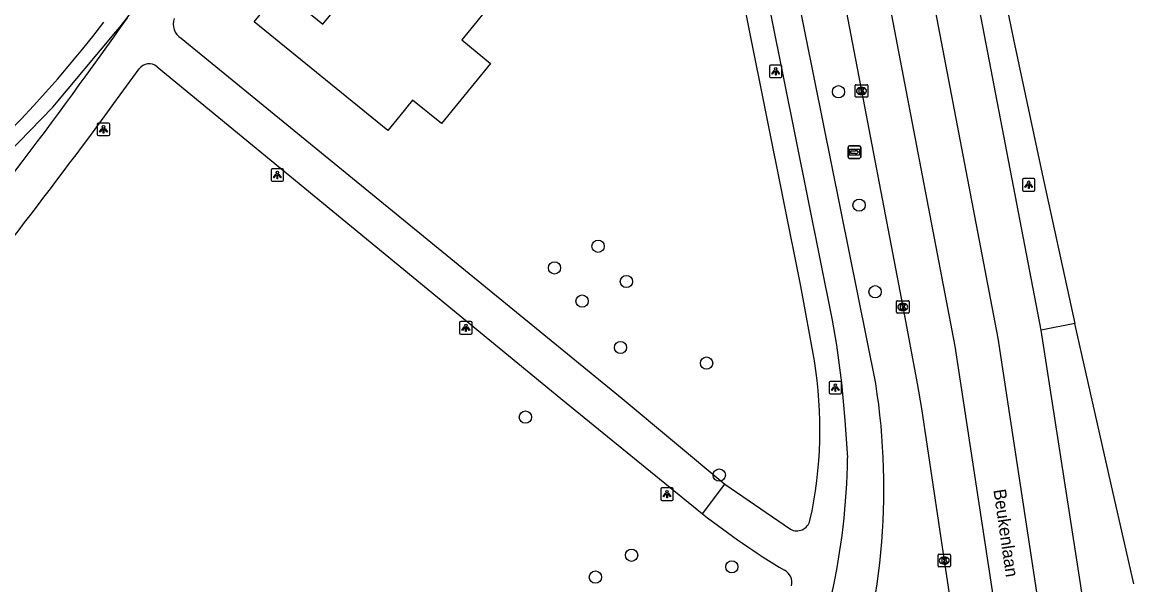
# Model space of a CAD drawing. Extents: x 158087 to 159494, y 382905 to 383981.
# Drawn here: x 159237.4 to 159326, y 383685.3 to 383730.1 of the extents above; entities that cross this region are included whole.
import ezdxf

# ---------------------------------------------------------------- set-up
doc = ezdxf.new("R2010")
doc.units = 0
for name, color, linetype in [('IMGEO_Boom', 7, 'Continuous'), ('IMGEO_Fietspad_gesloten', 7, 'Continuous'), ('IMGEO_Groenvoorziening', 7, 'Continuous'), ('IMGEO_Kolk', 7, 'Continuous'), ('IMGEO_Lichtpunt', 7, 'Continuous'), ('IMGEO_Openbare_ruimte_label', 7, 'Continuous'), ('IMGEO_Pand', 7, 'Continuous'), ('IMGEO_Rijbaan_regionaal_gesloten', 7, 'Continuous'), ('IMGEO_Verkeerseiland_groen', 7, 'Continuous'), ('IMGEO_Voetpad_gesloten', 7, 'Continuous'), ('IMGEO_Voetpad_open', 7, 'Continuous'), ('IMGEO_Waterloop', 7, 'Continuous'), ('IMGEO_Wegwijzer', 7, 'Continuous')]:
    doc.layers.add(name, color=color, linetype=linetype)

msp = doc.modelspace()

# ---------------------------------------------------------------- linework, layer by layer
at = {"layer": 'IMGEO_Boom'}
for centre in [(159302.42, 383724.584), (159304.062, 383715.546), (159283.257, 383712.266), (159279.782, 383710.54), (159285.51, 383709.463), (159281.984, 383707.903), (159305.338, 383708.645), (159285.042, 383704.205), (159291.906, 383702.965), (159277.462, 383698.66), (159292.919, 383694.044), (159285.923, 383687.654), (159293.919, 383686.732), (159283.039, 383685.912)]:
    msp.add_circle(centre, 0.489, dxfattribs=at)
at = {"layer": 'IMGEO_Fietspad_gesloten'}
for points in [[(159265.349, 383882.457), (159271.708, 383848.23), (159272.73, 383843.358), (159275.672, 383832.295), (159279.393, 383817.288), (159282.512, 383802.99), (159293.156, 383750), (159301.916, 383706.388), (159302.254, 383704.394), (159302.654, 383701.402), (159302.924, 383698.425), (159303.139, 383695.426)], [(159305.383, 383701.333), (159295.597, 383750), (159292.94, 383763.214)]]:
    msp.add_lwpolyline(points, dxfattribs=at)
for centre, radius, start, end in [((159252.875, 383693.001), 53.165, 339.91289, 9.01633), ((159250.133, 383696.065), 53.01, 335.44827, 359.30981)]:
    msp.add_arc(centre, radius, start, end, dxfattribs=at)
at = {"layer": 'IMGEO_Groenvoorziening'}
msp.add_lwpolyline([(159234.325, 383717.76), (159239.811, 383723.349), (159244.83, 383729.359), (159245.134, 383729.725), (159245.436, 383730.093), (159245.731, 383730.465), (159250.095, 383736.499), (159253.986, 383742.85), (159257.367, 383749.485), (159258.487, 383751.998), (159259.534, 383754.541), (159260.508, 383757.114), (159261.496, 383760.741), (159263.229, 383767.377), (159264.607, 383775.203), (159265.904, 383789.507), (159265.248, 383797.298), (159264.092, 383805.886), (159261.764, 383816.937), (159259.419, 383823.232)], dxfattribs=at)
at = {"layer": 'IMGEO_Kolk'}
for p, q in [((159303.823, 383725.141), (159304.675, 383725.141)), ((159303.748, 383724.215), (159303.748, 383725.067)), ((159304.259, 383724.361), (159304.234, 383724.361)), ((159304.236, 383724.921), (159304.261, 383724.921)), ((159304.749, 383725.067), (159304.749, 383724.215)), ((159304.675, 383724.141), (159303.823, 383724.141)), ((159307.037, 383707.007), (159307.037, 383707.859)), ((159307.112, 383707.933), (159307.964, 383707.933)), ((159307.525, 383707.713), (159307.55, 383707.713)), ((159308.038, 383707.859), (159308.038, 383707.007)), ((159307.964, 383706.933), (159307.112, 383706.933)), ((159307.548, 383707.153), (159307.523, 383707.153)), ((159310.349, 383686.801), (159310.349, 383687.653)), ((159310.424, 383687.727), (159311.276, 383687.727)), ((159310.837, 383687.507), (159310.862, 383687.507)), ((159311.35, 383687.653), (159311.35, 383686.801)), ((159311.276, 383686.727), (159310.424, 383686.727)), ((159310.86, 383686.947), (159310.835, 383686.947))]:
    msp.add_line(p, q, dxfattribs=at)
for points in [[(159303.823, 383725.141), (159304.675, 383725.141)], [(159303.748, 383724.215), (159303.748, 383725.067)], [(159304.069, 383724.841), (159304.192, 383724.841), (159304.192, 383724.69), (159304.322, 383724.841), (159304.486, 383724.841), (159304.34, 383724.69), (159304.493, 383724.441), (159304.341, 383724.441), (159304.256, 383724.605), (159304.192, 383724.538), (159304.192, 383724.441), (159304.069, 383724.441), (159304.069, 383724.841)], [(159304.749, 383725.067), (159304.749, 383724.215)], [(159304.675, 383724.141), (159303.823, 383724.141)], [(159307.037, 383707.007), (159307.037, 383707.859)], [(159307.112, 383707.933), (159307.964, 383707.933)], [(159307.358, 383707.633), (159307.481, 383707.633), (159307.481, 383707.482), (159307.611, 383707.633), (159307.775, 383707.633), (159307.629, 383707.482), (159307.782, 383707.233), (159307.63, 383707.233), (159307.545, 383707.397), (159307.481, 383707.33), (159307.481, 383707.233), (159307.358, 383707.233), (159307.358, 383707.633)], [(159308.038, 383707.859), (159308.038, 383707.007)], [(159307.964, 383706.933), (159307.112, 383706.933)], [(159310.349, 383686.801), (159310.349, 383687.653)], [(159310.424, 383687.727), (159311.276, 383687.727)], [(159310.67, 383687.427), (159310.793, 383687.427), (159310.793, 383687.276), (159310.923, 383687.427), (159311.087, 383687.427), (159310.941, 383687.276), (159311.094, 383687.027), (159310.942, 383687.027), (159310.857, 383687.191), (159310.793, 383687.124), (159310.793, 383687.027), (159310.67, 383687.027), (159310.67, 383687.427)], [(159311.35, 383687.653), (159311.35, 383686.801)], [(159311.276, 383686.727), (159310.424, 383686.727)]]:
    msp.add_lwpolyline(points, dxfattribs=at)
for centre, start, end in [((159303.825, 383725.065), 91.55205, 178.44795), ((159303.825, 383725.065), 91.55205, 178.44795), ((159304.673, 383725.065), 1.55205, 88.44795), ((159304.673, 383725.065), 1.55205, 88.44795), ((159303.825, 383724.217), 181.55205, 268.44795), ((159303.825, 383724.217), 181.55205, 268.44795), ((159304.673, 383724.217), 271.55205, 358.44795), ((159304.673, 383724.217), 271.55205, 358.44795), ((159307.114, 383707.857), 91.55205, 178.44795), ((159307.114, 383707.857), 91.55205, 178.44795), ((159307.962, 383707.857), 1.55205, 88.44795), ((159307.962, 383707.857), 1.55205, 88.44795), ((159307.114, 383707.009), 181.55205, 268.44795), ((159307.114, 383707.009), 181.55205, 268.44795), ((159307.962, 383707.009), 271.55205, 358.44795), ((159307.962, 383707.009), 271.55205, 358.44795), ((159310.426, 383687.651), 91.55205, 178.44795), ((159310.426, 383687.651), 91.55205, 178.44795), ((159311.274, 383687.651), 1.55205, 88.44795), ((159311.274, 383687.651), 1.55205, 88.44795), ((159310.426, 383686.803), 181.55205, 268.44795), ((159310.426, 383686.803), 181.55205, 268.44795), ((159311.274, 383686.803), 271.55205, 358.44795), ((159311.274, 383686.803), 271.55205, 358.44795)]:
    msp.add_arc(centre, 0.0765, start, end, dxfattribs=at)
for centre, major_axis, ratio, start_param, end_param in [((159304.235, 383724.641), (-0.387, 0.002), 0.722429, 4.712389, 7.853982), ((159304.26, 383724.641), (-0.39, 0.002), 0.717154, 1.570796, 4.712389), ((159307.524, 383707.433), (-0.387, 0.002), 0.722429, 4.712389, 7.853982), ((159307.549, 383707.433), (-0.39, 0.002), 0.717154, 1.570796, 4.712389), ((159310.836, 383687.227), (-0.387, 0.002), 0.722429, 4.712389, 7.853982), ((159310.861, 383687.227), (-0.39, 0.002), 0.717154, 1.570796, 4.712389)]:
    msp.add_ellipse(centre, major_axis=major_axis, ratio=ratio, start_param=start_param, end_param=end_param, dxfattribs=at)
at = {"layer": 'IMGEO_Lichtpunt'}
for p, q in [((159296.914, 383726.605), (159296.914, 383725.798)), ((159296.914, 383726.605), (159296.914, 383725.798)), ((159297.816, 383726.7), (159297.008, 383726.7)), ((159297.816, 383726.7), (159297.008, 383726.7)), ((159297.91, 383725.798), (159297.91, 383726.605)), ((159297.91, 383725.798), (159297.91, 383726.605)), ((159297.008, 383725.704), (159297.816, 383725.704)), ((159297.008, 383725.704), (159297.816, 383725.704)), ((159243.336, 383721.988), (159243.336, 383721.181)), ((159243.336, 383721.988), (159243.336, 383721.181)), ((159244.238, 383722.083), (159243.43, 383722.083)), ((159244.238, 383722.083), (159243.43, 383722.083)), ((159244.332, 383721.181), (159244.332, 383721.988)), ((159244.332, 383721.181), (159244.332, 383721.988)), ((159243.43, 383721.087), (159244.238, 383721.087)), ((159243.43, 383721.087), (159244.238, 383721.087)), ((159257.194, 383718.346), (159257.194, 383717.539)), ((159257.194, 383718.346), (159257.194, 383717.539)), ((159258.096, 383718.441), (159257.288, 383718.441)), ((159258.096, 383718.441), (159257.288, 383718.441)), ((159258.19, 383717.539), (159258.19, 383718.346)), ((159258.19, 383717.539), (159258.19, 383718.346)), ((159257.288, 383717.445), (159258.096, 383717.445)), ((159257.288, 383717.445), (159258.096, 383717.445)), ((159317.08, 383717.573), (159317.08, 383716.766)), ((159317.08, 383717.573), (159317.08, 383716.766)), ((159317.982, 383717.668), (159317.174, 383717.668)), ((159317.982, 383717.668), (159317.174, 383717.668)), ((159318.076, 383716.766), (159318.076, 383717.573)), ((159318.076, 383716.766), (159318.076, 383717.573)), ((159317.174, 383716.672), (159317.982, 383716.672)), ((159317.174, 383716.672), (159317.982, 383716.672)), ((159272.221, 383706.179), (159272.221, 383705.372)), ((159272.221, 383706.179), (159272.221, 383705.372)), ((159273.123, 383706.274), (159272.315, 383706.274)), ((159273.123, 383706.274), (159272.315, 383706.274)), ((159273.217, 383705.372), (159273.217, 383706.179)), ((159273.217, 383705.372), (159273.217, 383706.179)), ((159272.315, 383705.278), (159273.123, 383705.278)), ((159272.315, 383705.278), (159273.123, 383705.278)), ((159301.668, 383701.411), (159301.668, 383700.604)), ((159301.668, 383701.411), (159301.668, 383700.604)), ((159302.57, 383701.506), (159301.762, 383701.506)), ((159302.57, 383701.506), (159301.762, 383701.506)), ((159302.664, 383700.604), (159302.664, 383701.411)), ((159302.664, 383700.604), (159302.664, 383701.411)), ((159301.762, 383700.51), (159302.57, 383700.51)), ((159301.762, 383700.51), (159302.57, 383700.51)), ((159288.254, 383692.926), (159288.254, 383692.119)), ((159288.254, 383692.926), (159288.254, 383692.119)), ((159289.156, 383693.021), (159288.348, 383693.021)), ((159289.156, 383693.021), (159288.348, 383693.021)), ((159289.25, 383692.119), (159289.25, 383692.926)), ((159289.25, 383692.119), (159289.25, 383692.926)), ((159288.348, 383692.025), (159289.156, 383692.025)), ((159288.348, 383692.025), (159289.156, 383692.025))]:
    msp.add_line(p, q, dxfattribs=at)
for points in [[(159297.288, 383726.269), (159297.327, 383726.241), (159297.139, 383725.979), (159297.101, 383726.006), (159297.288, 383726.269)], [(159297.39, 383726.221), (159297.437, 383726.221), (159297.437, 383725.899), (159297.39, 383725.899), (159297.39, 383726.221)], [(159297.5, 383726.241), (159297.538, 383726.268), (159297.725, 383726.006), (159297.686, 383725.978), (159297.5, 383726.241)], [(159243.71, 383721.652), (159243.749, 383721.624), (159243.561, 383721.362), (159243.523, 383721.389), (159243.71, 383721.652)], [(159243.812, 383721.604), (159243.859, 383721.604), (159243.859, 383721.282), (159243.812, 383721.282), (159243.812, 383721.604)], [(159243.922, 383721.624), (159243.96, 383721.651), (159244.147, 383721.389), (159244.108, 383721.361), (159243.922, 383721.624)], [(159257.568, 383718.01), (159257.607, 383717.982), (159257.419, 383717.72), (159257.381, 383717.747), (159257.568, 383718.01)], [(159257.67, 383717.962), (159257.717, 383717.962), (159257.717, 383717.64), (159257.67, 383717.64), (159257.67, 383717.962)], [(159257.78, 383717.982), (159257.818, 383718.009), (159258.005, 383717.747), (159257.966, 383717.719), (159257.78, 383717.982)], [(159317.454, 383717.237), (159317.493, 383717.209), (159317.305, 383716.947), (159317.267, 383716.974), (159317.454, 383717.237)], [(159317.556, 383717.189), (159317.603, 383717.189), (159317.603, 383716.867), (159317.556, 383716.867), (159317.556, 383717.189)], [(159317.666, 383717.209), (159317.704, 383717.236), (159317.891, 383716.974), (159317.852, 383716.946), (159317.666, 383717.209)], [(159272.595, 383705.843), (159272.634, 383705.815), (159272.446, 383705.553), (159272.408, 383705.58), (159272.595, 383705.843)], [(159272.697, 383705.795), (159272.744, 383705.795), (159272.744, 383705.473), (159272.697, 383705.473), (159272.697, 383705.795)], [(159272.807, 383705.815), (159272.845, 383705.842), (159273.032, 383705.58), (159272.993, 383705.552), (159272.807, 383705.815)], [(159302.042, 383701.075), (159302.081, 383701.047), (159301.893, 383700.785), (159301.855, 383700.812), (159302.042, 383701.075)], [(159302.144, 383701.027), (159302.191, 383701.027), (159302.191, 383700.705), (159302.144, 383700.705), (159302.144, 383701.027)], [(159302.254, 383701.047), (159302.292, 383701.074), (159302.479, 383700.812), (159302.44, 383700.784), (159302.254, 383701.047)], [(159288.628, 383692.59), (159288.667, 383692.562), (159288.479, 383692.3), (159288.441, 383692.327), (159288.628, 383692.59)], [(159288.73, 383692.542), (159288.777, 383692.542), (159288.777, 383692.22), (159288.73, 383692.22), (159288.73, 383692.542)], [(159288.84, 383692.562), (159288.878, 383692.589), (159289.065, 383692.327), (159289.026, 383692.299), (159288.84, 383692.562)]]:
    msp.add_lwpolyline(points, dxfattribs=at)
for centre in [(159297.413, 383726.403), (159243.835, 383721.786), (159257.693, 383718.144), (159317.579, 383717.371), (159272.72, 383705.977), (159302.167, 383701.209), (159288.753, 383692.724)]:
    msp.add_circle(centre, 0.0994, dxfattribs=at)
for centre, start, end in [((159297.008, 383726.605), 90, 180), ((159297.008, 383726.605), 90, 180), ((159297.816, 383726.605), 0, 90), ((159297.816, 383726.605), 0, 90), ((159297.008, 383725.798), 180, 270), ((159297.008, 383725.798), 180, 270), ((159297.816, 383725.798), 270, 0), ((159297.816, 383725.798), 270, 360), ((159243.43, 383721.988), 90, 180), ((159243.43, 383721.988), 90, 180), ((159244.238, 383721.988), 0, 90), ((159244.238, 383721.988), 0, 90), ((159243.43, 383721.181), 180, 270), ((159243.43, 383721.181), 180, 270), ((159244.238, 383721.181), 270, 0), ((159244.238, 383721.181), 270, 360), ((159257.288, 383718.346), 90, 180), ((159257.288, 383718.346), 90, 180), ((159258.096, 383718.346), 0, 90), ((159258.096, 383718.346), 0, 90), ((159257.288, 383717.539), 180, 270), ((159257.288, 383717.539), 180, 270), ((159258.096, 383717.539), 270, 0), ((159258.096, 383717.539), 270, 360), ((159317.174, 383717.573), 90, 180), ((159317.174, 383717.573), 90, 180), ((159317.982, 383717.573), 0, 90), ((159317.982, 383717.573), 0, 90), ((159317.174, 383716.766), 180, 270), ((159317.174, 383716.766), 180, 270), ((159317.982, 383716.766), 270, 0), ((159317.982, 383716.766), 270, 360), ((159272.315, 383706.179), 90, 180), ((159272.315, 383706.179), 90, 180), ((159273.123, 383706.179), 0, 90), ((159273.123, 383706.179), 0, 90), ((159272.315, 383705.372), 180, 270), ((159272.315, 383705.372), 180, 270), ((159273.123, 383705.372), 270, 0), ((159273.123, 383705.372), 270, 360), ((159301.762, 383701.411), 90, 180), ((159301.762, 383701.411), 90, 180), ((159302.57, 383701.411), 0, 90), ((159302.57, 383701.411), 0, 90), ((159301.762, 383700.604), 180, 270), ((159301.762, 383700.604), 180, 270), ((159302.57, 383700.604), 270, 0), ((159302.57, 383700.604), 270, 360), ((159288.348, 383692.926), 90, 180), ((159288.348, 383692.926), 90, 180), ((159289.156, 383692.926), 0, 90), ((159289.156, 383692.926), 0, 90), ((159288.348, 383692.119), 180, 270), ((159288.348, 383692.119), 180, 270), ((159289.156, 383692.119), 270, 0), ((159289.156, 383692.119), 270, 360)]:
    msp.add_arc(centre, 0.0946, start, end, dxfattribs=at)
at = {"layer": 'IMGEO_Pand'}
for points in [[(159261.659, 383737.318), (159263.739, 383739.867), (159274.397, 383731.169), (159273.349, 383729.885), (159272.393, 383728.713), (159274.694, 383726.836), (159270.783, 383722.042), (159268.478, 383723.918), (159267.452, 383722.661), (159266.489, 383721.482), (159255.857, 383730.159), (159257.931, 383732.716)], [(159257.931, 383732.716), (159261.325, 383729.963), (159265.078, 383734.552), (159261.659, 383737.318)]]:
    msp.add_lwpolyline(points, dxfattribs=at)
at = {"layer": 'IMGEO_Rijbaan_regionaal_gesloten'}
for points in [[(159264.746, 383979.804), (159267.517, 383954.339), (159268.192, 383950.798), (159301.906, 383773.835), (159302.831, 383768.921), (159307.696, 383743.719), (159315.125, 383704.938), (159320.216, 383671.471), (159321.716, 383662)], [(159306.309, 383776.009), (159306.68, 383774.056), (159307.221, 383772.479), (159307.66, 383771.56), (159308.122, 383770.061), (159312.079, 383750), (159313.951, 383740.512), (159316.364, 383728.732), (159318.656, 383718.037), (159321.242, 383706.105)], [(159318.565, 383705.578), (159310.05, 383750), (159306.298, 383769.573)], [(159301.261, 383757.81), (159303.556, 383746.594), (159304.278, 383743.067), (159311.684, 383704.298), (159316.771, 383671.051), (159318.174, 383661.45)], [(159300.284, 383745.597), (159300.859, 383742.414), (159304.25, 383724.642), (159307.539, 383707.434), (159308.678, 383701.324), (159309.025, 383699.335), (159310.851, 383687.227), (159312.863, 383673.738)], [(159325.952, 383685.388), (159324.297, 383692.609), (159321.242, 383706.105)], [(159325.102, 383662.526), (159324.325, 383667.558), (159323.674, 383672.54), (159321.527, 383686.586), (159318.565, 383705.578)]]:
    msp.add_lwpolyline(points, dxfattribs=at)
at = {"layer": 'IMGEO_Verkeerseiland_groen'}
msp.add_lwpolyline([(159321.242, 383706.105), (159318.565, 383705.578)], dxfattribs=at)
at = {"layer": 'IMGEO_Voetpad_gesloten'}
for points in [[(159250.027, 383728.855), (159285.165, 383700.141), (159293.356, 383693.323)], [(159248.105, 383726.578), (159280.277, 383700.141), (159291.581, 383690.951)], [(159291.581, 383690.951), (159293.356, 383693.323)]]:
    msp.add_lwpolyline(points, dxfattribs=at)
for centre, radius, start, end in [((158899.489, 383974.71), 423.727, 320.7381, 324.80025), ((159250.669, 383729.96), 1.278, 158.85458, 239.84933), ((158861.407, 384003.931), 474.814, 320.9553, 324.23201), ((159247.47, 383725.807), 0.999, 50.54789, 143.56481)]:
    msp.add_arc(centre, radius, start, end, dxfattribs=at)
at = {"layer": 'IMGEO_Voetpad_open'}
for points in [[(159300.494, 383703.155), (159299.418, 383709.089), (159291.199, 383750), (159287.439, 383768.714), (159286.068, 383775.551)], [(159293.356, 383693.323), (159298.58, 383689.727)]]:
    msp.add_lwpolyline(points, dxfattribs=at)
for centre, radius, start, end in [((159267.281, 383697.69), 33.66, 347.52608, 9.34334), ((159330.678, 383740.81), 63.36, 231.89858, 239.06873), ((159299.092, 383690.686), 1.087, 241.90976, 345.83178), ((159297.606, 383685.486), 1.098, 345.89241, 62.68951)]:
    msp.add_arc(centre, radius, start, end, dxfattribs=at)
at = {"layer": 'IMGEO_Waterloop'}
msp.add_arc((159167.564, 383788.788), 96.253, 294.86391, 322.44361, dxfattribs=at)
at = {"layer": 'IMGEO_Wegwijzer'}
for p, q in [((159303.197, 383719.373), (159303.197, 383720.173)), ((159303.197, 383720.173), (159303.197, 383719.373)), ((159303.297, 383720.273), (159304.087, 383720.273)), ((159304.087, 383720.273), (159303.297, 383720.273)), ((159304.187, 383720.173), (159304.187, 383719.373)), ((159304.187, 383719.373), (159304.187, 383720.173)), ((159304.087, 383719.273), (159303.297, 383719.273)), ((159303.297, 383719.273), (159304.087, 383719.273))]:
    msp.add_line(p, q, dxfattribs=at)
for points in [[(159303.298, 383720.005), (159304.086, 383720.005), (159304.086, 383719.541), (159303.298, 383719.541), (159303.298, 383720.005)], [(159303.363, 383719.857), (159303.363, 383719.773), (159303.363, 383719.689), (159303.774, 383719.689), (159303.774, 383719.606), (159304.021, 383719.773), (159303.774, 383719.94), (159303.774, 383719.857), (159303.363, 383719.857)]]:
    msp.add_lwpolyline(points, dxfattribs=at)
for centre, start, end in [((159303.297, 383720.173), 90, 180), ((159303.297, 383720.173), 90, 180), ((159304.087, 383720.173), 0, 90), ((159304.087, 383720.173), 360, 90), ((159303.297, 383719.373), 180, 270), ((159303.297, 383719.373), 180, 270), ((159304.087, 383719.373), 270, 0), ((159304.087, 383719.373), 270, 0)]:
    msp.add_arc(centre, 0.1, start, end, dxfattribs=at)

# ---------------------------------------------------------------- texts
at = {"layer": 'IMGEO_Openbare_ruimte_label'}
msp.add_text('Beukenlaan', height=1, rotation=278.27589, dxfattribs=at).set_placement((159314.76, 383692.854))

doc.saveas('drawing.dxf')
